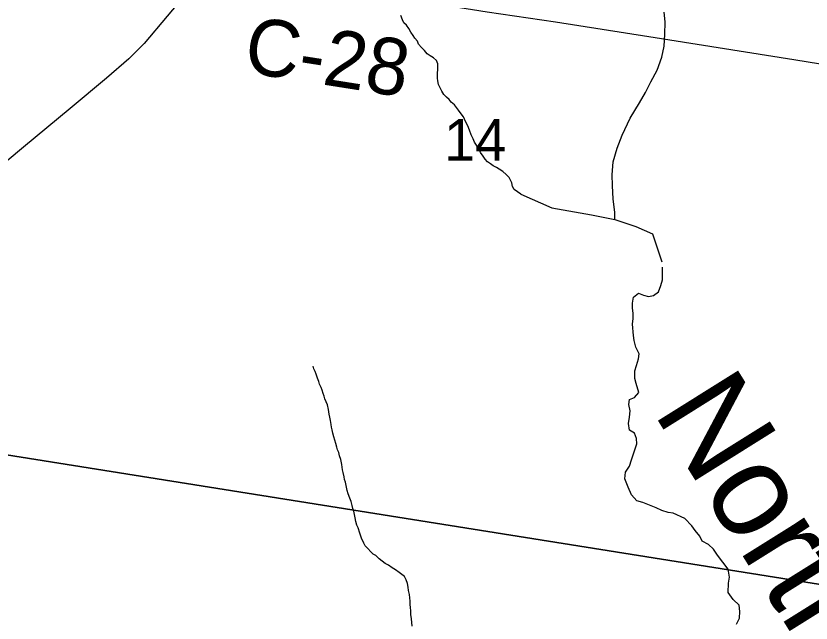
# Model space of a CAD drawing. Extents: x 1310247 to 1664935, y 284496 to 704931.
# Drawn here: x 1507703 to 1511910, y 569030 to 572243 of the extents above; entities that cross this region are included whole.
import ezdxf

# ---------------------------------------------------------------- set-up
doc = ezdxf.new("R2010")
doc.units = 0
for name, color, linetype in [('GM_X_County', 7, 'Continuous'), ('GM_X_County_Road_Text', 7, 'Continuous'), ('GM_X_Minor_Lake_Text', 7, 'Continuous'), ('GM_X_Minor_River_Text', 7, 'Continuous'), ('GM_X_Township_Road', 7, 'Continuous'), ('GM_X_US_Location', 7, 'Continuous')]:
    doc.layers.add(name, color=color, linetype=linetype)

msp = doc.modelspace()

# ---------------------------------------------------------------- linework, layer by layer
at = {"layer": 'GM_X_County'}
for points in [[(1507692, 575422.1), (1513174.7, 574552.9), (1512712.5, 569114.3), (1507208.4, 569990.4)], [(1512712.5, 569114.3), (1512215, 563708.3), (1506749.2, 564576.1), (1507208.4, 569990.4)]]:
    msp.add_lwpolyline(points, close=True, dxfattribs=at)
at = {"layer": 'GM_X_County_Road_Text'}
for points in [[(1508719.7, 572501.8), (1508503.3, 572242.9), (1508381.4, 572097.4), (1508300.8, 572016.2), (1508182.5, 571913.8), (1507989.8, 571753.1), (1507742.4, 571549.4), (1507569, 571403.3)], [(1508719.7, 572501.8), (1510196.3, 572265.7), (1510557.7, 572212.3), (1511052.4, 572134.7), (1511818.7, 572013.5), (1512633.6, 571880.1), (1513538.1, 571751.6), (1515005.3, 571560), (1515963.3, 571431.5), (1516773.2, 571327.2), (1517377.1, 571244.7), (1518019.8, 571169.5), (1518121.6, 571145.3), (1518172.6, 571091.9), (1518166.6, 570975.5), (1518156, 570880.1), (1518146.2, 570712.7), (1518279.9, 570617.3), (1518577.3, 570412.9), (1518902.7, 570210.9), (1519135, 570059.7), (1519429.1, 569875.5), (1519806.8, 569620.3)]]:
    msp.add_lwpolyline(points, dxfattribs=at)
at = {"layer": 'GM_X_Minor_River_Text'}
for points in [[(1510872.5, 571165.4), (1510872.5, 571204.8), (1510863.9, 571273.2), (1510859.4, 571345.5), (1510858.5, 571401.7), (1510864, 571471.9), (1510883.5, 571543.7), (1510911, 571611.4), (1510952.9, 571702.8), (1511002.7, 571784.1), (1511033.9, 571837.6), (1511063.1, 571895.2), (1511096.5, 571956.7), (1511119.9, 572024.5), (1511133.2, 572082.4), (1511136.4, 572144.5), (1511137.9, 572212.8), (1511132.9, 572263)], [(1510375, 571299.7), (1510357.3, 571312.2), (1510339.6, 571324.7), (1510330, 571341), (1510326.4, 571359.2), (1510320.7, 571373.4), (1510313.1, 571387.6), (1510297.5, 571404.1), (1510279.8, 571420.6), (1510260.1, 571433.2), (1510246.2, 571441.5), (1510228.4, 571450), (1510214.6, 571460.4), (1510198.8, 571470.8), (1510185.1, 571485.2), (1510175.5, 571501.6), (1510162, 571520), (1510154.3, 571536.2), (1510140.9, 571558.7), (1510129.2, 571575), (1510121.7, 571593.3), (1510112.2, 571613.6), (1510102.8, 571638), (1510093.4, 571662.3), (1510081.9, 571684.7), (1510070.5, 571709.1), (1510058.8, 571725.4), (1510045.3, 571743.9), (1510023.9, 571772.5), (1510006.2, 571787), (1509994.6, 571801.4), (1509980.8, 571813.8), (1509967.1, 571828.2), (1509957.5, 571844.5), (1509948, 571862.8), (1509938.4, 571881.1), (1509934.9, 571899.3), (1509933.2, 571913.4), (1509933.6, 571927.4), (1509933.9, 571941.5), (1509936.3, 571957.5), (1509934.7, 571971.6), (1509935.1, 571989.7), (1509927.6, 572007.9), (1509911.9, 572022.4), (1509894.1, 572032.9), (1509878.3, 572043.3), (1509864.7, 572059.8), (1509849.1, 572076.2), (1509833.5, 572094.7), (1509827.8, 572108.9), (1509814.2, 572125.3), (1509804.5, 572139.6), (1509793, 572158), (1509781.4, 572176.3), (1509769.8, 572194.7), (1509756.1, 572207.1), (1509748.5, 572223.4), (1509739, 572245.7)], [(1510375, 571299.7), (1510538.1, 571227.3), (1510748.6, 571190.2), (1510872.5, 571165.4), (1510983.9, 571128.2), (1511070.6, 571091), (1511120.2, 570942.3)], [(1511516, 569024.1), (1511532, 569056.2), (1511534, 569092.3), (1511530, 569124.4), (1511497.9, 569154.5), (1511471.9, 569192.6), (1511473.9, 569240.7), (1511477.9, 569272.8), (1511471.9, 569314.9), (1511415.7, 569389.1), (1511393.6, 569421.2), (1511367.5, 569445.3), (1511333.4, 569463.3), (1511321.4, 569489.4), (1511297.3, 569519.5), (1511279.3, 569545.6), (1511243.2, 569583.7), (1511181, 569611.8), (1511154.9, 569615.8), (1511120.8, 569625.8), (1511090.7, 569639.9), (1511054.6, 569653.9), (1511020.5, 569667.9), (1510988.4, 569678), (1510960.3, 569708.1), (1510942.3, 569750.2), (1510924.2, 569794.3), (1510928.2, 569828.4), (1510950.3, 569860.5), (1510960.3, 569894.6), (1510988.4, 569978.9), (1510986.4, 570006.9), (1510976.3, 570035), (1510950.3, 570051.1), (1510944.3, 570087.2), (1510950.3, 570119.3), (1510952.3, 570153.4), (1510946.3, 570187.5), (1510950.3, 570213.6), (1510976.3, 570223.6), (1510998.4, 570249.7), (1510984.4, 570297.8), (1510978.3, 570323.9), (1510978.3, 570366), (1510986.4, 570394.1), (1510996.4, 570428.2), (1511000.4, 570454.3), (1510982.4, 570490.4), (1510974.3, 570526.5), (1510970.3, 570552.6), (1510966.3, 570612.8), (1510968.3, 570642.9), (1510968.3, 570671), (1510966.3, 570697.1), (1510966.3, 570723.1), (1510970.3, 570755.2), (1510996.4, 570775.3), (1511024.5, 570765.3), (1511050.5, 570759.2), (1511076.6, 570763.3), (1511102.7, 570783.3), (1511114.7, 570817.4), (1511124.8, 570847.5), (1511124.8, 570913.7)], [(1509441.7, 569790.7), (1509440.1, 569804.8), (1509434.6, 569827.1), (1509431, 569841.2), (1509429.3, 569855.3), (1509427.7, 569869.4), (1509422.3, 569895.7), (1509414.8, 569915.9), (1509411.2, 569932.1), (1509405.5, 569946.3), (1509401.9, 569960.4), (1509396.4, 569980.6), (1509390.8, 569998.9), (1509385.2, 570015.1), (1509379.7, 570035.3), (1509376.2, 570053.4), (1509372.5, 570067.6), (1509370.9, 570081.7), (1509367.4, 570101.9), (1509363.8, 570120), (1509360.2, 570136.2), (1509356.8, 570160.4), (1509351.4, 570184.6), (1509343.8, 570200.9), (1509338.2, 570217.1), (1509334.5, 570231.2), (1509328.9, 570245.4), (1509323.3, 570263.6), (1509317.7, 570277.8), (1509310.1, 570294.1), (1509306.4, 570308.2), (1509298.9, 570326.5), (1509291.3, 570346.8), (1509285.7, 570361), (1509280, 570375.2), (1509276.4, 570389.3)], [(1509799.1, 569014.7), (1509797.6, 569032.8), (1509796.1, 569052.9), (1509792.6, 569075.1), (1509793.2, 569095.2), (1509791.6, 569113.3), (1509790, 569129.4), (1509788.4, 569145.5), (1509786.9, 569163.6), (1509785.3, 569181.7), (1509779.8, 569201.9), (1509778.3, 569220), (1509774.8, 569240.2), (1509767.2, 569258.5), (1509759.7, 569276.7), (1509745.9, 569287.1), (1509730.1, 569297.6), (1509712.4, 569312), (1509694.6, 569322.5), (1509674.9, 569337.1), (1509657.1, 569345.6), (1509641.3, 569358), (1509625.6, 569370.5), (1509608, 569387), (1509594.1, 569395.3), (1509580.4, 569407.7), (1509564.8, 569424.2), (1509551.1, 569438.6), (1509543.4, 569452.8), (1509532.1, 569479.2), (1509522.7, 569505.6), (1509513.4, 569533.9), (1509507.7, 569548.1), (1509502.2, 569568.3), (1509498.7, 569586.5), (1509495.1, 569604.7), (1509491.6, 569622.8), (1509485.9, 569637), (1509482.3, 569653.2), (1509476.8, 569673.4), (1509469.3, 569691.7), (1509461.8, 569713.9), (1509456.3, 569732.1), (1509452.7, 569750.3), (1509447.4, 569776.5), (1509441.7, 569790.7)]]:
    msp.add_lwpolyline(points, dxfattribs=at)

# ---------------------------------------------------------------- texts
at = {"layer": 'GM_X_Minor_Lake_Text'}
msp.add_text('North', height=500.15, rotation=302.0278, dxfattribs=at).set_placement((1511070.9, 570147.9))
at = {"layer": 'GM_X_Township_Road'}
msp.add_text('C-28', height=300, rotation=351.0449, dxfattribs=at).set_placement((1508899.8, 571947.5))
at = {"layer": 'GM_X_US_Location'}
msp.add_text('14', height=221, rotation=0, dxfattribs=at).set_placement((1509968.8, 571476.6))

doc.saveas('drawing.dxf')
